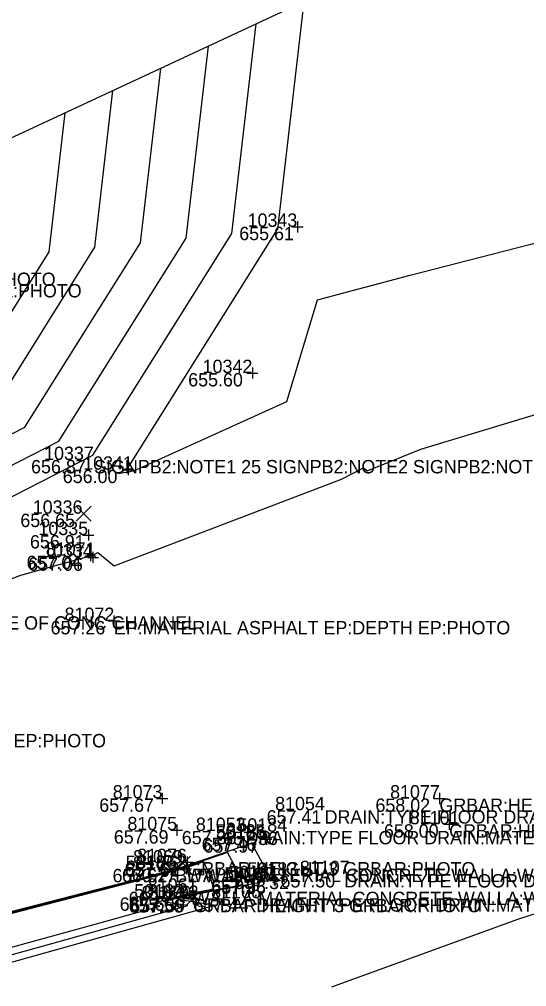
# Model space of a CAD drawing. Extents: x 2129350 to 2137777, y 657588 to 659885.
# Drawn here: x 2132563.3 to 2132608.9, y 658611.5 to 658698.3 of the extents above; entities that cross this region are included whole.
import ezdxf

# ---------------------------------------------------------------- set-up
doc = ezdxf.new("R2010")
doc.units = 0
for name, color, linetype in [('BR_X_SV_Abut_Text', 7, 'Continuous'), ('DT_X_Contour_Major', 7, 'Continuous'), ('DT_X_Contour_Minor', 7, 'Continuous'), ('DT_X_TIN_Hull', 7, 'Continuous'), ('SV_X_Random_Point', 7, 'Continuous'), ('SV_X_Shot_Marker', 7, 'Continuous'), ('SV_X_Text_Comment', 7, 'Continuous'), ('SV_X_Text_Elevation', 7, 'Continuous'), ('SV_X_Text_Name', 7, 'Continuous')]:
    doc.layers.add(name, color=color, linetype=linetype)

msp = doc.modelspace()

# ---------------------------------------------------------------- linework, layer by layer
at = {"layer": 'BR_X_SV_Abut_Text'}
for p, q in [((2132578.284, 658622.545), (2132578.284, 658621.545)), ((2132577.784, 658622.045), (2132578.784, 658622.045)), ((2132578.284, 658622.045), (2132578.284, 658622.045)), ((2132578.387, 658619.98), (2132579.387, 658619.98)), ((2132578.887, 658620.48), (2132578.887, 658619.48)), ((2132578.887, 658619.98), (2132578.887, 658619.98))]:
    msp.add_line(p, q, dxfattribs=at)
at = {"layer": 'DT_X_Contour_Major'}
for points in [[(2132502.481, 658645.562), (2132513.385, 658648.912), (2132518.925, 658650.913), (2132532.551, 658655.105), (2132536.348, 658656.21), (2132552.057, 658658.506), (2132560.761, 658662.963), (2132570.095, 658677.861), (2132571.726, 658691.936)], [(2132580.473, 658620.195), (2132580.773, 658620.269), (2132580.316, 658621.802), (2132579.85, 658622.661), (2132578.059, 658622.041), (2132561.374, 658617.699), (2132553.791, 658615.751), (2132538.642, 658611.815), (2132529.74, 658609.528), (2132526.597, 658608.713), (2132524.762, 658608.181), (2132523.68, 658606.193), (2132520.303, 658605.272), (2132512.901, 658603.268), (2132498.098, 658599.231), (2132489.487, 658596.872), (2132487.125, 658596.243)], [(2132557.182, 658613.502), (2132570.141, 658617.071), (2132575.94, 658618.692), (2132575.123, 658618.82), (2132574.947, 658618.862), (2132578.698, 658619.861), (2132580.473, 658620.195)]]:
    msp.add_lwpolyline(points, dxfattribs=at)
at = {"layer": 'DT_X_Contour_Minor'}
for points in [[(2132588.873, 658699.92), (2132586.509, 658679.523), (2132572.983, 658657.931), (2132572.238, 658657.55), (2132572.866, 658657.657), (2132572.967, 658657.649), (2132573.869, 658657.903), (2132587.325, 658664.018), (2132590.085, 658673.156), (2132598.392, 658675.356), (2132619.596, 658680.803)], [(2132496.348, 658637.525), (2132513.052, 658642.706), (2132519.012, 658644.537), (2132519.057, 658644.553), (2132537.168, 658650.125), (2132537.288, 658650.16), (2132558.29, 658653.231), (2132569.927, 658659.189), (2132582.405, 658679.107), (2132584.587, 658697.924)], [(2132404.933, 658661.225), (2132407.084, 658643.78), (2132416.951, 658632.652), (2132429.179, 658626.826), (2132438.586, 658625.687), (2132454.042, 658628.571), (2132454.949, 658629.42), (2132455.162, 658629.237), (2132477.325, 658634.846), (2132478.594, 658634.854), (2132478.633, 658634.868), (2132493.47, 658638.645), (2132495.059, 658639.212), (2132517.137, 658645.996), (2132519.013, 658646.673), (2132535.629, 658651.785), (2132536.975, 658652.177), (2132556.212, 658654.99), (2132566.872, 658660.447), (2132578.302, 658678.692), (2132580.3, 658695.928)], [(2132409.518, 658660.569), (2132411.466, 658644.769), (2132420.402, 658634.689), (2132431.478, 658629.413), (2132439.998, 658628.381), (2132453.997, 658630.994), (2132454.818, 658631.763), (2132455.222, 658631.415), (2132475.388, 658636.519), (2132477.922, 658636.535), (2132477.999, 658636.562), (2132491.703, 658640.051), (2132495.007, 658641.231), (2132515.261, 658647.454), (2132518.969, 658648.793), (2132534.09, 658653.445), (2132536.661, 658654.193), (2132554.135, 658656.748), (2132563.817, 658661.705), (2132574.198, 658678.277), (2132576.013, 658693.932)], [(2132418.686, 658659.257), (2132420.229, 658646.746), (2132427.305, 658638.765), (2132436.075, 658634.587), (2132442.822, 658633.77), (2132453.907, 658635.839), (2132454.557, 658636.447), (2132455.342, 658635.771), (2132471.513, 658639.864), (2132476.577, 658639.897), (2132476.732, 658639.952), (2132488.171, 658642.864), (2132494.903, 658645.268), (2132511.51, 658650.37), (2132518.881, 658653.033), (2132531.012, 658656.765), (2132536.035, 658658.226), (2132549.979, 658660.265), (2132557.706, 658664.221), (2132565.991, 658677.446), (2132567.44, 658689.94)], [(2132501.432, 658630.748), (2132520.444, 658635.792), (2132522.902, 658636.171), (2132522.91, 658636.172), (2132533.39, 658638.607), (2132538.59, 658640.488), (2132559.246, 658646.876), (2132560.668, 658647.372), (2132563.45, 658648.41), (2132569.711, 658650.152), (2132569.739, 658650.16), (2132570.358, 658650.441), (2132571.842, 658649.254), (2132592.246, 658657.024), (2132594.224, 658658.05), (2132594.541, 658657.797), (2132599.352, 658659.731), (2132618.151, 658665.418)], [(2132529.502, 658609.698), (2132550.441, 658615.076), (2132553.232, 658615.801), (2132574.55, 658621.277), (2132577.448, 658622.031), (2132584.15, 658624.35), (2132585.892, 658621.136), (2132585.915, 658621.059), (2132584.795, 658620.782), (2132578.188, 658619.539), (2132577.505, 658619.357), (2132578.115, 658619.21), (2132580.947, 658618.768), (2132560.852, 658613.15), (2132557.112, 658612.12), (2132536.29, 658606.297)], [(2132582.634, 658620.489), (2132583.344, 658620.664), (2132583.104, 658621.469), (2132582, 658623.505), (2132577.754, 658622.036), (2132567.962, 658619.488), (2132553.511, 658615.776), (2132544.542, 658613.446), (2132529.621, 658609.613)], [(2132540.516, 658608.17), (2132554.799, 658612.164), (2132565.496, 658615.11), (2132578.443, 658618.73), (2132576.619, 658619.015), (2132576.226, 658619.11), (2132578.443, 658619.7), (2132582.634, 658620.489)], [(2132591.375, 658611.444), (2132608.065, 658617.524), (2132617.992, 658620.714)]]:
    msp.add_lwpolyline(points, dxfattribs=at)
at = {"layer": 'DT_X_TIN_Hull'}
msp.add_lwpolyline([(2132752.592, 658740.992), (2132728.448, 658734.516), (2132704.304, 658728.039), (2132703.588, 658727.848), (2132679.778, 658720.233), (2132652.76, 658711.591), (2132628.432, 658705.856), (2132624.386, 658709.329), (2132596.208, 658753.305), (2132595.391, 658745.489), (2132592.793, 658720.637), (2132588.977, 658699.969), (2132533.557, 658674.164), (2132509.373, 658667.841), (2132502.4, 658666.019), (2132487.808, 658662.209), (2132481.699, 658660.415), (2132469.772, 658656.913), (2132455.687, 658653.964), (2132398.165, 658662.194), (2132392.309, 658677.469), (2132390.687, 658692.252)], dxfattribs=at)
at = {"layer": 'SV_X_Random_Point'}
for p, q in [((2132568.425, 658653.267), (2132569.759, 658654.602)), ((2132568.425, 658654.602), (2132569.759, 658653.267)), ((2132577.342, 658621.852), (2132578.676, 658623.188)), ((2132577.342, 658623.188), (2132578.676, 658621.852)), ((2132578.167, 658618.637), (2132579.501, 658619.971)), ((2132578.167, 658619.971), (2132579.501, 658618.637))]:
    msp.add_line(p, q, dxfattribs=at)
at = {"layer": 'SV_X_Shot_Marker'}
for p, q in [((2132588.288, 658680.203), (2132588.288, 658679.203)), ((2132587.788, 658679.703), (2132588.788, 658679.703)), ((2132588.288, 658679.703), (2132588.288, 658679.703)), ((2132584.242, 658667.067), (2132584.242, 658666.067)), ((2132583.742, 658666.567), (2132584.742, 658666.567)), ((2132584.242, 658666.567), (2132584.242, 658666.567)), ((2132573.098, 658658.385), (2132573.098, 658657.385)), ((2132572.598, 658657.885), (2132573.598, 658657.885)), ((2132573.098, 658657.885), (2132573.098, 658657.885)), ((2132569.523, 658652.513), (2132569.523, 658651.513)), ((2132569.023, 658652.013), (2132570.023, 658652.013)), ((2132569.523, 658652.013), (2132569.523, 658652.013)), ((2132569.699, 658650.661), (2132569.699, 658649.661)), ((2132569.929, 658650.511), (2132569.929, 658649.511)), ((2132569.199, 658650.161), (2132570.199, 658650.161)), ((2132569.429, 658650.011), (2132570.429, 658650.011)), ((2132569.699, 658650.161), (2132569.699, 658650.161)), ((2132569.929, 658650.011), (2132569.929, 658650.011)), ((2132571.305, 658644.298), (2132572.305, 658644.298)), ((2132571.805, 658644.798), (2132571.805, 658643.798)), ((2132571.805, 658644.298), (2132571.805, 658644.298)), ((2132576.137, 658628.86), (2132576.137, 658627.86)), ((2132601.032, 658628.854), (2132601.032, 658627.854)), ((2132575.637, 658628.36), (2132576.637, 658628.36)), ((2132576.137, 658628.36), (2132576.137, 658628.36)), ((2132600.532, 658628.354), (2132601.532, 658628.354)), ((2132601.032, 658628.354), (2132601.032, 658628.354)), ((2132577.454, 658626.007), (2132577.454, 658625.007)), ((2132601.406, 658626.039), (2132602.406, 658626.039)), ((2132601.906, 658626.539), (2132601.906, 658625.539)), ((2132601.906, 658626.039), (2132601.906, 658626.039)), ((2132576.954, 658625.507), (2132577.954, 658625.507)), ((2132577.454, 658625.507), (2132577.454, 658625.507)), ((2132585.401, 658625.341), (2132585.401, 658624.341)), ((2132585.495, 658625.188), (2132585.495, 658624.188)), ((2132584.901, 658624.841), (2132585.901, 658624.841)), ((2132584.995, 658624.688), (2132585.995, 658624.688)), ((2132585.401, 658624.841), (2132585.401, 658624.841)), ((2132585.495, 658624.688), (2132585.495, 658624.688)), ((2132577.321, 658622.529), (2132577.321, 658621.529)), ((2132577.898, 658622.644), (2132578.898, 658622.644)), ((2132578.398, 658623.144), (2132578.398, 658622.144)), ((2132578.398, 658622.644), (2132578.398, 658622.644)), ((2132576.821, 658622.029), (2132577.821, 658622.029)), ((2132577.321, 658622.029), (2132577.321, 658622.029)), ((2132585.687, 658621.101), (2132586.687, 658621.101)), ((2132585.765, 658620.982), (2132586.765, 658620.982)), ((2132586.187, 658621.601), (2132586.187, 658620.601)), ((2132586.187, 658621.101), (2132586.187, 658621.101)), ((2132586.265, 658621.482), (2132586.265, 658620.482)), ((2132586.265, 658620.982), (2132586.265, 658620.982)), ((2132578.076, 658619.968), (2132578.076, 658618.968)), ((2132577.576, 658619.468), (2132578.576, 658619.468)), ((2132578.076, 658619.468), (2132578.076, 658619.468)), ((2132578.417, 658619.338), (2132579.417, 658619.338)), ((2132578.917, 658619.838), (2132578.917, 658618.838)), ((2132578.917, 658619.338), (2132578.917, 658619.338))]:
    msp.add_line(p, q, dxfattribs=at)

# ---------------------------------------------------------------- texts
at = {"layer": 'BR_X_SV_Abut_Text'}
for s, p in [('81062', (2132573.825, 658622.045)), ('660.77', (2132572.53, 658620.845)), ('WALLA:MATERIAL CONCRETE WALLA:WIDTH WALLA:LOCATION WALLA:CONDITION WALLA:PH', (2132578.284, 658620.845)), ('81061', (2132574.852, 658619.98)), ('660.77', (2132573.133, 658618.78)), ('WALLA:MATERIAL CONCRETE WALLA:WIDTH WALLA:LOCATION WALLA:CONDITION WALLA:PH', (2132578.887, 658618.78))]:
    msp.add_text(s, height=1.2, dxfattribs=at).set_placement(p)
at = {"layer": 'SV_X_Text_Comment'}
for s, p in [('EMH:NOTE1 EMH:NOTE2 EMH:PHOTO', (2132537.248, 658674.389)), ('PL:LOCATION PL:VOLTAGE PL:NOTE PL:PHOTO', (2132531.999, 658673.362)), ('SIGNPB2:NOTE1 25 SIGNPB2:NOTE2 SIGNPB2:NOTE3 SIGNPB2:PHOTO SIGNPB2:WIDTH', (2132570.032, 658657.558)), ('EP:MATERIAL EDGE OF CONC CHANNEL', (2132547.705, 658643.522)), ('EP:MATERIAL ASPHALT EP:DEPTH EP:PHOTO', (2132571.805, 658643.098)), ('EP:MATERIAL ASPHALT EP:DEPTH EP:PHOTO', (2132535.523, 658632.949)), ('GRBAR:HEIGHT 3 GRBAR:PHOTO', (2132601.032, 658627.154)), ('DRAIN:TYPE FLOOR DRAIN:MATERIAL DRAIN:PHOTO', (2132590.721, 658626.101)), ('GRBAR:HEIGHT 3 GRBAR:PHOTO', (2132601.906, 658624.839)), ('DRAIN:TYPE FLOOR DRAIN:MATERIAL DRAIN:PHOTO', (2132583.619, 658624.239)), ('GRBAR:HEIGHT 3 GRBAR:PHOTO', (2132578.398, 658621.444)), ('BL*WALLA', (2132577.321, 658620.829)), ('DRAIN:TYPE FLOOR DRAIN:MATERIAL DRAIN:PHOTO', (2132592.49, 658620.362)), ('GRBAR:HEIGHT 3 GRBAR:PHOTO', (2132578.917, 658618.138)), ('DRAIN:TYPE FLOOR DRAIN:MATERIAL DRAIN:PHOTO', (2132584.596, 658618.189))]:
    msp.add_text(s, height=1.2, dxfattribs=at).set_placement(p)
at = {"layer": 'SV_X_Text_Elevation'}
for s, p in [('655.61', (2132583.062, 658678.503)), ('655.60', (2132578.479, 658665.367)), ('656.87', (2132564.373, 658657.558)), ('656.00', (2132567.221, 658656.685)), ('656.65', (2132563.414, 658652.735)), ('656.91', (2132564.278, 658650.813)), ('657.04', (2132563.973, 658648.961)), ('657.06', (2132564.118, 658648.811)), ('657.26', (2132566.127, 658643.098)), ('657.67', (2132570.496, 658627.16)), ('658.02', (2132595.287, 658627.154)), ('657.41', (2132585.524, 658626.101)), ('658.00', (2132596.048, 658624.839)), ('657.69', (2132571.804, 658624.307)), ('657.36', (2132577.903, 658624.239)), ('657.36', (2132581.618, 658624.176)), ('657.46', (2132579.694, 658623.641)), ('657.97', (2132579.854, 658623.488)), ('657.62', (2132572.767, 658621.444)), ('657.61', (2132572.802, 658621.32)), ('657.62', (2132571.69, 658620.829)), ('657.93', (2132580.546, 658619.901)), ('657.36', (2132580.549, 658619.782)), ('657.32', (2132582.618, 658620.217)), ('657.50', (2132586.764, 658620.362)), ('657.60', (2132572.331, 658618.268)), ('657.56', (2132573.137, 658618.104)), ('657.59', (2132573.286, 658618.138)), ('657.44', (2132578.974, 658618.189))]:
    msp.add_text(s, height=1.2, dxfattribs=at).set_placement(p)
at = {"layer": 'SV_X_Text_Name'}
for s, p in [('10343', (2132583.81, 658679.703)), ('10342', (2132579.774, 658666.567)), ('10337', (2132565.545, 658658.758)), ('10341', (2132569.054, 658657.885)), ('10336', (2132564.529, 658653.935)), ('10335', (2132565.036, 658652.013)), ('10334', (2132565.451, 658650.011)), ('81071', (2132565.702, 658650.161)), ('81072', (2132567.384, 658644.298)), ('81073', (2132571.706, 658628.36)), ('81077', (2132596.601, 658628.354)), ('81054', (2132586.281, 658627.301)), ('81101', (2132598.363, 658626.039)), ('81075', (2132573.023, 658625.507)), ('81053', (2132579.17, 658625.439)), ('50185', (2132580.952, 658624.841)), ('50184', (2132582.894, 658625.376)), ('50186', (2132580.97, 658624.688)), ('81069', (2132573.531, 658622.52)), ('81076', (2132573.892, 658622.644)), ('50187', (2132572.872, 658622.029)), ('50183', (2132583.8, 658621.417)), ('81107', (2132588.514, 658621.562)), ('50180', (2132581.712, 658620.982)), ('50181', (2132582.171, 658621.101)), ('50182', (2132573.636, 658619.468)), ('81070', (2132574.299, 658619.304)), ('81102', (2132574.95, 658619.338)), ('81106', (2132580.544, 658619.389))]:
    msp.add_text(s, height=1.2, dxfattribs=at).set_placement(p)

doc.saveas('drawing.dxf')
